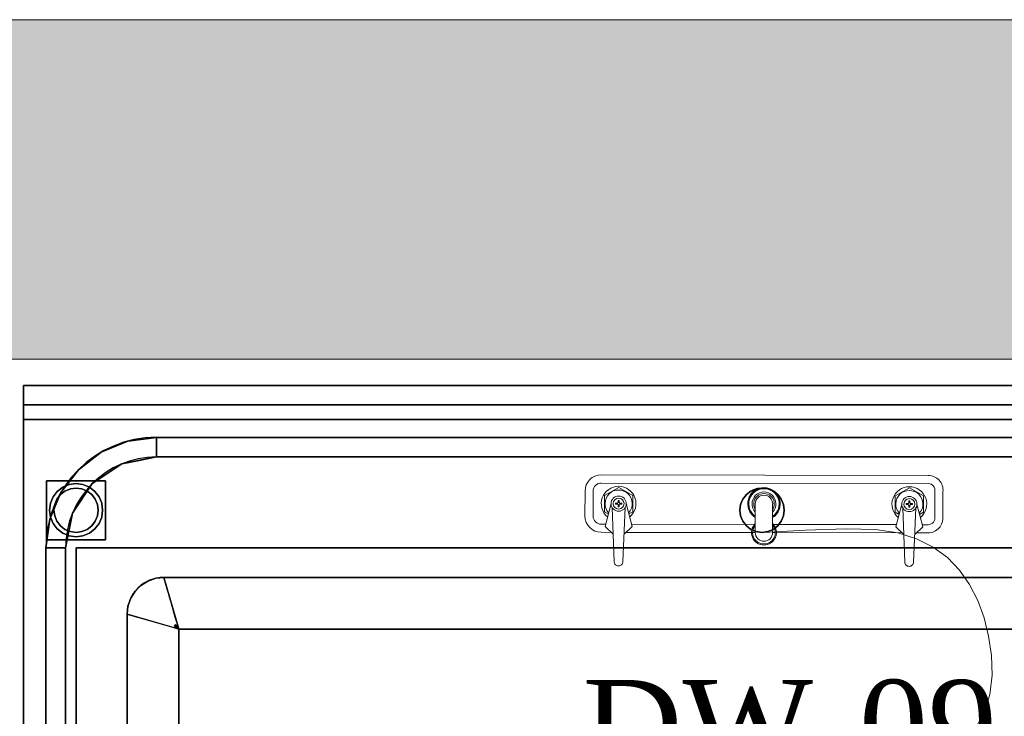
# Model space of a CAD drawing. Extents: x 3940905 to 4145695, y 925352 to 1109797.
# Tile 503 of 656: x 4006987 to 4007654, y 1101836 to 1102308. Entities that reach past the tile are written whole.
import ezdxf

# ---------------------------------------------------------------- set-up
doc = ezdxf.new("R2010")
doc.units = 0
doc.header["$LTSCALE"] = 750
doc.header["$MEASUREMENT"] = 0
for name, color, linetype, lineweight in [('CKD Equipments', 252, 'CONTINUOUS', 0), ('HATCH', 7, 'CONTINUOUS', 0), ('wall', 7, 'CONTINUOUS', 25)]:
    doc.layers.add(name, color=color, linetype=linetype, lineweight=lineweight)
doc.layers.add('PDF_A - TEXT', color=7, linetype='CONTINUOUS')
doc.styles.add('CKD_Dimension Text', font='BOOKOS.TTF')

msp = doc.modelspace()

# ---------------------------------------------------------------- hatches: boundary and pattern name
at = {"layer": 'HATCH'}
h = msp.add_hatch(color=8, dxfattribs=at)
h.dxf.hatch_style = 1
h.paths.add_polyline_path([(4016977.74, 1102308.44), (4004382.74, 1102308.44), (4004382.74, 1088263.44), (4004252.74, 1088263.44), (4004252.74, 1074300.44), (4004415.74, 1074300.44), (4004415.74, 1067776.41), (4004872.74, 1067776.41), (4004872.74, 1072350.44), (4004872.74, 1074463.44), (4004482.74, 1074463.44), (4004482.74, 1088033.46), (4004607.74, 1088033.43), (4004607.74, 1102078.44), (4016977.74, 1102078.44)])

# ---------------------------------------------------------------- linework, layer by layer
at = {"layer": 'CKD Equipments', "color": 4, "lineweight": -2, "ltscale": 0.2}
for p, q in [((4006989.62, 1102060.53), (4007989.62, 1102060.53)), ((4006989.62, 1101360.53), (4006989.62, 1102060.53)), ((4006989.62, 1102047.53), (4007989.62, 1102047.53)), ((4007079.62, 1102025.41), (4007899.62, 1102025.41)), ((4007899.62, 1102012.13), (4007079.62, 1102012.13)), ((4007004.74, 1101450.53), (4007004.74, 1101950.53)), ((4007018.02, 1101950.53), (4007018.02, 1101450.53)), ((4007084.62, 1101930.53), (4007894.62, 1101930.53)), ((4007059.62, 1101455.53), (4007059.62, 1101905.53)), ((4007884.62, 1101895.53), (4007094.62, 1101895.53)), ((4007094.62, 1101895.53), (4007094.62, 1101465.53))]:
    msp.add_line(p, q, dxfattribs=at)
at = {"layer": 'CKD Equipments', "color": 6, "lineweight": 0}
for p, q in [((4007602.26, 1101999.65), (4007380.81, 1101999.97)), ((4007369.77, 1101988.97), (4007369.75, 1101972.07)), ((4007375.28, 1101988.96), (4007375.26, 1101972.07)), ((4007602.25, 1101994.14), (4007380.8, 1101994.46)), ((4007383, 1101986.01), (4007392.55, 1101991.5)), ((4007392.55, 1101991.5), (4007402.08, 1101985.98)), ((4007589.4, 1101991.22), (4007579.85, 1101985.72)), ((4007598.93, 1101985.69), (4007589.4, 1101991.22)), ((4007606.63, 1101971.73), (4007606.65, 1101988.62)), ((4007612.14, 1101971.72), (4007612.16, 1101988.61)), ((4007382.98, 1101974.99), (4007383, 1101986.01)), ((4007392.16, 1101981.59), (4007392.17, 1101982.66)), ((4007392.17, 1101982.66), (4007392.9, 1101982.66)), ((4007392.9, 1101982.66), (4007392.9, 1101981.59)), ((4007402.08, 1101985.98), (4007402.06, 1101974.96)), ((4007490.96, 1101986.22), (4007490.96, 1101986.22)), ((4007579.85, 1101985.72), (4007579.83, 1101974.7)), ((4007589.75, 1101982.37), (4007589.01, 1101982.37)), ((4007589.01, 1101982.37), (4007589.01, 1101981.3)), ((4007589.75, 1101981.3), (4007589.75, 1101982.37)), ((4007598.91, 1101974.68), (4007598.93, 1101985.69)), ((4007387.39, 1101980.49), (4007383.33, 1101965.08)), ((4007388.12, 1101977.85), (4007389.53, 1101941.19)), ((4007390.36, 1101980.12), (4007390.36, 1101980.86)), ((4007390.36, 1101980.86), (4007391.43, 1101980.86)), ((4007391.43, 1101980.12), (4007390.36, 1101980.12)), ((4007392.16, 1101978.31), (4007392.16, 1101979.39)), ((4007392.89, 1101978.31), (4007392.16, 1101978.31)), ((4007392.89, 1101979.38), (4007392.89, 1101978.31)), ((4007393.63, 1101980.85), (4007394.7, 1101980.85)), ((4007394.7, 1101980.12), (4007393.63, 1101980.12)), ((4007394.7, 1101980.85), (4007394.7, 1101980.12)), ((4007396.93, 1101977.83), (4007395.41, 1101941.19)), ((4007397.67, 1101980.48), (4007401.69, 1101965.05)), ((4007485.08, 1101980.35), (4007485.05, 1101960.89)), ((4007496.8, 1101960.87), (4007496.83, 1101980.33)), ((4007584.24, 1101980.21), (4007580.17, 1101964.79)), ((4007584.97, 1101977.56), (4007586.38, 1101940.91)), ((4007588.28, 1101980.57), (4007587.21, 1101980.57)), ((4007587.21, 1101980.57), (4007587.21, 1101979.84)), ((4007587.21, 1101979.84), (4007588.28, 1101979.83)), ((4007589.01, 1101979.1), (4007589.01, 1101978.03)), ((4007589.01, 1101978.03), (4007589.74, 1101978.03)), ((4007589.74, 1101978.03), (4007589.74, 1101979.1)), ((4007591.55, 1101980.56), (4007590.48, 1101980.57)), ((4007590.48, 1101979.83), (4007591.55, 1101979.83)), ((4007591.55, 1101979.83), (4007591.55, 1101980.56)), ((4007593.78, 1101977.54), (4007592.26, 1101940.9)), ((4007594.52, 1101980.19), (4007598.54, 1101964.76)), ((4007385.55, 1101973.51), (4007382.98, 1101974.99)), ((4007402.06, 1101974.96), (4007399.49, 1101973.48)), ((4007579.83, 1101974.7), (4007582.4, 1101973.22)), ((4007596.34, 1101973.2), (4007598.91, 1101974.68)), ((4007380.76, 1101966.55), (4007383.71, 1101966.54)), ((4007383.33, 1101965.08), (4007388.81, 1101959.9)), ((4007401.69, 1101965.05), (4007396.19, 1101959.89)), ((4007401.31, 1101966.52), (4007485.06, 1101966.4)), ((4007496.81, 1101966.38), (4007580.56, 1101966.26)), ((4007580.17, 1101964.79), (4007585.66, 1101959.61)), ((4007598.54, 1101964.76), (4007593.04, 1101959.6)), ((4007598.16, 1101966.23), (4007602.21, 1101966.22)), ((4007380.75, 1101961.04), (4007387.61, 1101961.03)), ((4007397.39, 1101961.02), (4007485.05, 1101960.89)), ((4007496.8, 1101960.87), (4007584.46, 1101960.74)), ((4007594.24, 1101960.73), (4007602.2, 1101960.72)), ((4007490.92, 1101955), (4007490.92, 1101955)), ((4007392.47, 1101938.25), (4007392.47, 1101938.25)), ((4007589.32, 1101937.96), (4007589.32, 1101937.96))]:
    msp.add_line(p, q, dxfattribs=at)
at = {"layer": 'CKD Equipments', "color": 5, "lineweight": 0}
for p, q in [((4007518.9, 1101962.55), (4007490.93, 1101960.88)), ((4007546.71, 1101963.5), (4007518.9, 1101962.55)), ((4007566.54, 1101962.94), (4007546.71, 1101963.5)), ((4007581.53, 1101960.71), (4007566.54, 1101962.94)), ((4007594.32, 1101956.72), (4007581.53, 1101960.71)), ((4007605.51, 1101951.06), (4007594.32, 1101956.72)), ((4007615.16, 1101943.9), (4007605.51, 1101951.06)), ((4007623.36, 1101935.37), (4007615.16, 1101943.9)), ((4007630.17, 1101925.62), (4007623.36, 1101935.37)), ((4007635.68, 1101914.81), (4007630.17, 1101925.62)), ((4007639.96, 1101903.09), (4007635.68, 1101914.81)), ((4007643.09, 1101890.6), (4007639.96, 1101903.09)), ((4007645.04, 1101877.54), (4007643.09, 1101890.6)), ((4007645.49, 1101864.27), (4007645.04, 1101877.54)), ((4007644, 1101851.18), (4007645.49, 1101864.27)), ((4007640.13, 1101838.69), (4007644, 1101851.18)), ((4007633.46, 1101827.18), (4007640.13, 1101838.69))]:
    msp.add_line(p, q, dxfattribs=at)
at = {"layer": 'CKD Equipments', "color": 4, "lineweight": -2, "ltscale": 0.2}
for centre, radius, start, end in [((4007079.62, 1101950.53), 74.89, 90, 180), ((4007079.62, 1101950.53), 61.61, 90, 180), ((4007489.62, 1101976.03), 15, 0, 180), ((4007489.62, 1101976.03), 15, 180, 0), ((4007084.62, 1101905.53), 25, 90, 180)]:
    msp.add_arc(centre, radius, start, end, dxfattribs=at)
at = {"layer": 'CKD Equipments', "color": 6, "lineweight": 0, "extrusion": (0, 0, -1)}
for centre, major_axis, start_param, end_param in [((4007380.79, 1101988.95), (-7.79, 7.79), 5.499248, 7.070044), ((4007602.08, 1101989.52), (-7.16, 7.16), 0.803528, 2.446153), ((4007380.79, 1101988.95), (3.9, 3.9), 3.928452, 5.499248), ((4007392.53, 1101980.49), (8.31, 8.31), 3.050809, 7.947687), ((4007392.53, 1101980.49), (-6.51, 6.51), 4.755399, 9.38469), ((4007490.95, 1101980.34), (7.79, 7.79), 2.920192, 8.078305), ((4007490.95, 1101980.34), (7.53, 7.53), 2.942086, 8.056411), ((4007490.95, 1101980.34), (7.27, 7.27), 2.965901, 8.032595), ((4007490.95, 1101980.34), (5.71, 5.71), 3.171995, 7.826501), ((4007589.38, 1101980.2), (8.31, 8.31), 3.050809, 7.947687), ((4007589.38, 1101980.2), (-6.51, 6.51), 4.755399, 9.38469), ((4007602.07, 1101989.48), (3.3, 3.3), -0.7459, 0.970137), ((4007392.53, 1101980.49), (-3.64, 3.64), 5.499248, 11.782433), ((4007392.53, 1101980.49), (-2.6, 2.6), 5.499248, 11.782433), ((4007490.95, 1101980.34), (4.93, 4.93), 3.35883, 7.639666), ((4007490.95, 1101980.34), (-4.16, 4.16), 5.499248, 7.070044), ((4007490.95, 1101980.34), (-4.16, 4.16), 0.786859, 2.357655), ((4007589.38, 1101980.2), (-3.64, 3.64), 5.499248, 11.782433), ((4007589.38, 1101980.2), (-2.6, 2.6), 5.499248, 11.782433), ((4007391.43, 1101981.59), (-0.519, 0.519), 2.357655, 3.928452), ((4007391.43, 1101979.39), (0.519, 0.519), -0.783937, 0.786859), ((4007392.53, 1101980.49), (-0.519, 0.519), 5.499248, 11.782433), ((4007393.63, 1101979.38), (0.519, 0.519), 3.928452, 5.499248), ((4007393.63, 1101981.59), (0.519, 0.519), 2.357655, 3.928452), ((4007588.28, 1101981.3), (-0.519, 0.519), 2.357655, 3.928452), ((4007588.28, 1101979.1), (0.519, 0.519), -0.783937, 0.786859), ((4007589.38, 1101980.2), (-0.519, 0.519), 5.499248, 11.782433), ((4007590.48, 1101979.1), (0.519, 0.519), 3.928452, 5.499248), ((4007590.48, 1101981.3), (0.519, 0.519), 2.357655, 3.928452), ((4007380.76, 1101972.06), (-7.79, 7.79), 3.928452, 5.499248), ((4007380.76, 1101972.06), (-3.9, 3.9), 3.928452, 5.499248), ((4007602.05, 1101970.84), (-7.16, 7.16), 2.269158, 3.911783), ((4007602.04, 1101970.88), (3.3, 3.3), 0.603582, 2.319618), ((4007490.93, 1101960.88), (5.97, 5.97), -0.01461, 4.729921), ((4007490.93, 1101960.88), (-5.45, 5.45), 1.653108, 6.203796), ((4007490.93, 1101960.88), (4.16, 4.16), 2.357655, 3.928452), ((4007490.93, 1101960.88), (-4.16, 4.16), 2.357655, 3.928452), ((4007392.47, 1101941.19), (2.08, 2.08), 2.357655, 3.928452), ((4007392.47, 1101941.19), (-2.08, 2.08), 2.357655, 3.928452), ((4007589.32, 1101940.9), (2.08, 2.08), 2.357655, 3.928452), ((4007589.32, 1101940.9), (-2.08, 2.08), 2.357655, 3.928452)]:
    msp.add_ellipse(centre, major_axis=major_axis, ratio=1, start_param=start_param, end_param=end_param, dxfattribs=at)
at = {"layer": 'CKD Equipments', "color": 4, "lineweight": -2, "ltscale": 0.2}
for points, invisible_edges in [([(4006989.62, 1101360.53, 850), (4006989.62, 1101360.53, 900), (4006989.62, 1102037.53, 900), (4006989.62, 1102060.53, 850)], 4), ([(4006989.62, 1102060.53, 850), (4006989.62, 1102040.12, 900.34), (4006989.62, 1102042.53, 901.34)], 13), ([(4006989.62, 1102040.12, 900.34), (4006989.62, 1102060.53, 850), (4006989.62, 1102037.53, 900)], 3), ([(4006989.62, 1102060.53, 850), (4006989.62, 1102042.53, 901.34), (4006989.62, 1102044.6, 902.93)], 13), ([(4006989.62, 1102046.19, 905), (4006989.62, 1102047.19, 907.41), (4006989.62, 1102060.53, 850)], 14), ([(4006989.62, 1102044.6, 902.93), (4006989.62, 1102046.19, 905), (4006989.62, 1102060.53, 850)], 14), ([(4006989.62, 1102047.53, 910), (4006989.62, 1102047.53, 1000), (4006989.62, 1102060.53, 1000), (4006989.62, 1102060.53, 850)], 8), ([(4006989.62, 1102047.53, 910), (4006989.62, 1102060.53, 850), (4006989.62, 1102047.19, 907.41)], 3), ([(4007025.12, 1101950.53, 850), (4007025.12, 1101396.03, 850), (4006989.62, 1101360.53, 850), (4006989.62, 1102060.53, 850)], 10), ([(4007482.12, 1101989.02, 850), (4007479.02, 1101986.63, 850), (4006989.62, 1102060.53, 850)], 14), ([(4007489.62, 1101991.03, 850), (4007485.74, 1101990.52, 850), (4006989.62, 1102060.53, 850), (4007989.62, 1102060.53, 850)], 10), ([(4007482.12, 1101989.02, 850), (4006989.62, 1102060.53, 850), (4007485.74, 1101990.52, 850)], 3), ([(4006989.62, 1102060.53, 850), (4007479.02, 1101986.63, 850), (4007476.63, 1101983.53, 850), (4007025.12, 1101950.53, 850)], 13), ([(4007989.62, 1102060.53, 850), (4007493.51, 1101990.52, 850), (4007489.62, 1101991.03, 850)], 13), ([(4007497.12, 1101989.02, 850), (4007493.51, 1101990.52, 850), (4007989.62, 1102060.53, 850)], 14), ([(4007500.23, 1101986.63, 850), (4007497.12, 1101989.02, 850), (4007989.62, 1102060.53, 850)], 14), ([(4007502.61, 1101983.53, 850), (4007500.23, 1101986.63, 850), (4007989.62, 1102060.53, 850)], 14), ([(4007502.61, 1101983.53, 850), (4007989.62, 1102060.53, 850), (4007954.12, 1101950.53, 850), (4007504.11, 1101979.91, 850)], 7), ([(4007989.62, 1102047.19, 907.41), (4007989.62, 1102047.53, 910), (4006989.62, 1102047.53, 910), (4006989.62, 1102047.19, 907.41)], 8), ([(4006989.62, 1102046.19, 905), (4007989.62, 1102046.19, 905), (4007989.62, 1102047.19, 907.41), (4006989.62, 1102047.19, 907.41)], 5), ([(4007989.62, 1102046.19, 905), (4006989.62, 1102046.19, 905), (4006989.62, 1102044.6, 902.93), (4007989.62, 1102044.6, 902.93)], 5), ([(4007989.62, 1102044.6, 902.93), (4006989.62, 1102044.6, 902.93), (4006989.62, 1102042.53, 901.34), (4007989.62, 1102042.53, 901.34)], 5), ([(4006989.62, 1102040.12, 900.34), (4007989.62, 1102040.12, 900.34), (4007989.62, 1102042.53, 901.34), (4006989.62, 1102042.53, 901.34)], 5), ([(4006989.62, 1102037.53, 900), (4007989.62, 1102037.53, 900), (4007989.62, 1102040.12, 900.34), (4006989.62, 1102040.12, 900.34)], 4), ([(4007079.62, 1102025.41, 900), (4007899.62, 1102025.41, 900), (4007989.62, 1102037.53, 900), (4006989.62, 1102037.53, 900)], 10), ([(4007060.24, 1102022.86, 900), (4007079.62, 1102025.41, 900), (4006989.62, 1102037.53, 900)], 14), ([(4007026.67, 1102003.48, 900), (4007042.18, 1102015.38, 900), (4006989.62, 1102037.53, 900)], 14), ([(4007060.24, 1102022.86, 900), (4006989.62, 1102037.53, 900), (4007042.18, 1102015.38, 900)], 3), ([(4007014.77, 1101987.97, 900), (4006989.62, 1102037.53, 900), (4007007.29, 1101969.91, 900)], 3), ([(4006989.62, 1102037.53, 900), (4007014.77, 1101987.97, 900), (4007026.67, 1102003.48, 900)], 13), ([(4007004.74, 1101950.53, 900), (4007007.29, 1101969.91, 900), (4006989.62, 1102037.53, 900)], 14), ([(4007004.74, 1101450.53, 900), (4007004.74, 1101950.53, 900), (4006989.62, 1102037.53, 900), (4006989.62, 1101360.53, 900)], 10), ([(4007056.05, 1102007.44, 890), (4007060.24, 1102022.86, 900), (4007042.18, 1102015.38, 900)], 13), ([(4007060.24, 1102022.86, 900), (4007056.05, 1102007.44, 890), (4007067.84, 1102009.79, 890)], 13), ([(4007060.24, 1102022.86, 900), (4007067.84, 1102009.79, 890), (4007079.62, 1102025.41, 900)], 3), ([(4007079.62, 1102012.13, 890), (4007079.62, 1102025.41, 900), (4007067.84, 1102009.79, 890)], 2), ([(4007026.67, 1102003.48, 900), (4007046.05, 1102000.77, 890), (4007042.18, 1102015.38, 900)], 3), ([(4007046.05, 1102000.77, 890), (4007056.05, 1102007.44, 890), (4007042.18, 1102015.38, 900)], 14), ([(4007079.06, 1101929.9, 890), (4007084.62, 1101930.53, 890), (4007079.62, 1102012.13, 890), (4007056.05, 1102007.44, 890)], 10), ([(4007489.62, 1101991.03, 890), (4007493.51, 1101990.52, 890), (4007899.62, 1102012.13, 890), (4007079.62, 1102012.13, 890)], 10), ([(4007079.62, 1102012.13, 890), (4007485.74, 1101990.52, 890), (4007489.62, 1101991.03, 890)], 13), ([(4007079.62, 1102012.13, 890), (4007476.63, 1101983.53, 890), (4007479.02, 1101986.63, 890)], 13), ([(4007079.62, 1102012.13, 890), (4007479.02, 1101986.63, 890), (4007482.12, 1101989.02, 890)], 13), ([(4007079.62, 1102012.13, 890), (4007482.12, 1101989.02, 890), (4007485.74, 1101990.52, 890)], 13), ([(4007084.62, 1101930.53, 890), (4007475.13, 1101972.14, 890), (4007474.62, 1101976.03, 890), (4007079.62, 1102012.13, 890)], 13), ([(4007079.62, 1102012.13, 890), (4007474.62, 1101976.03, 890), (4007475.13, 1101979.91, 890)], 13), ([(4007476.63, 1101983.53, 890), (4007079.62, 1102012.13, 890), (4007475.13, 1101979.91, 890)], 3), ([(4007899.62, 1102012.13, 890), (4007493.51, 1101990.52, 890), (4007497.12, 1101989.02, 890)], 13), ([(4007899.62, 1102012.13, 890), (4007497.12, 1101989.02, 890), (4007500.23, 1101986.63, 890)], 13), ([(4007899.62, 1102012.13, 890), (4007500.23, 1101986.63, 890), (4007502.61, 1101983.53, 890)], 13), ([(4007502.61, 1101983.53, 890), (4007504.11, 1101979.91, 890), (4007899.62, 1102012.13, 890)], 14), ([(4007899.62, 1102012.13, 890), (4007504.11, 1101979.91, 890), (4007504.62, 1101976.03, 890), (4007894.62, 1101930.53, 890)], 13), ([(4007014.77, 1101987.97, 900), (4007029.38, 1101984.1, 890), (4007026.67, 1102003.48, 900)], 3), ([(4007046.05, 1102000.77, 890), (4007026.67, 1102003.48, 900), (4007036.06, 1101994.09, 890)], 3), ([(4007036.06, 1101994.09, 890), (4007026.67, 1102003.48, 900), (4007029.38, 1101984.1, 890)], 3), ([(4007036.06, 1101994.09, 890), (4007073.77, 1101928.05, 890), (4007079.06, 1101929.9, 890), (4007056.05, 1102007.44, 890)], 5), ([(4007042.51, 1101980.69, 5), (4007025.12, 1101994.03, 5), (4007020.47, 1101993.41, 5), (4007009.54, 1101985.03, 5)], 13), ([(4007037.85, 1101988.75, 0), (4007040.71, 1101985.03, 0), (4007009.54, 1101985.03, 0), (4007025.12, 1101994.03, 0)], 14), ([(4007009.54, 1101985.03, 0), (4007020.47, 1101993.41, 0), (4007025.12, 1101994.03, 0)], 13), ([(4007020.47, 1101993.41, 5), (4007016.12, 1101991.62, 5), (4007012.4, 1101988.75, 5), (4007009.54, 1101985.03, 5)], 8), ([(4007012.4, 1101988.75, 0), (4007016.12, 1101991.62, 0), (4007020.47, 1101993.41, 0), (4007009.54, 1101985.03, 0)], 4), ([(4007012.4, 1101988.75, 0), (4007009.54, 1101985.03, 0), (4007009.54, 1101985.03, 5), (4007012.4, 1101988.75, 5)], 10), ([(4007010.12, 1101976.03, 5), (4007010.63, 1101979.91, 5), (4007012.13, 1101983.53, 5), (4007025.12, 1101991.03, 5)], 12), ([(4007017.62, 1101989.02, 5), (4007021.24, 1101990.52, 5), (4007025.12, 1101991.03, 5), (4007012.13, 1101983.53, 5)], 12), ([(4007012.13, 1101983.53, 75), (4007017.62, 1101989.02, 75), (4007014.52, 1101986.63, 75)], 1), ([(4007017.62, 1101989.02, 5), (4007012.13, 1101983.53, 5), (4007014.52, 1101986.63, 5)], 1), ([(4007016.12, 1101991.62, 0), (4007012.4, 1101988.75, 0), (4007012.4, 1101988.75, 5), (4007016.12, 1101991.62, 5)], 10), ([(4007017.62, 1101989.02, 75), (4007017.62, 1101989.02, 5), (4007014.52, 1101986.63, 5), (4007014.52, 1101986.63, 75)], 5), ([(4007020.47, 1101993.41, 0), (4007016.12, 1101991.62, 0), (4007016.12, 1101991.62, 5), (4007020.47, 1101993.41, 5)], 10), ([(4007021.24, 1101990.52, 75), (4007017.62, 1101989.02, 75), (4007025.12, 1101991.03, 75)], 2), ([(4007021.24, 1101990.52, 75), (4007021.24, 1101990.52, 5), (4007017.62, 1101989.02, 5), (4007017.62, 1101989.02, 75)], 5), ([(4007025.12, 1101994.03, 0), (4007020.47, 1101993.41, 0), (4007020.47, 1101993.41, 5), (4007025.12, 1101994.03, 5)], 10), ([(4007021.24, 1101990.52, 5), (4007021.24, 1101990.52, 75), (4007025.12, 1101991.03, 75), (4007025.12, 1101991.03, 5)], 5), ([(4007022.71, 1101974.1, 890), (4007069.03, 1101925.07, 890), (4007073.77, 1101928.05, 890), (4007036.06, 1101994.09, 890)], 5), ([(4007042.51, 1101980.69, 5), (4007040.71, 1101985.03, 5), (4007037.85, 1101988.75, 5), (4007025.12, 1101994.03, 5)], 12), ([(4007034.12, 1101991.62, 5), (4007029.78, 1101993.41, 5), (4007025.12, 1101994.03, 5), (4007037.85, 1101988.75, 5)], 4), ([(4007025.12, 1101994.03, 0), (4007029.78, 1101993.41, 0), (4007034.12, 1101991.62, 0), (4007037.85, 1101988.75, 0)], 8), ([(4007025.12, 1101994.03, 5), (4007029.78, 1101993.41, 5), (4007029.78, 1101993.41, 0), (4007025.12, 1101994.03, 0)], 10), ([(4007029.01, 1101990.52, 75), (4007025.12, 1101991.03, 75), (4007035.73, 1101986.63, 75), (4007032.62, 1101989.02, 75)], 2), ([(4007035.73, 1101986.63, 5), (4007025.12, 1101991.03, 5), (4007029.01, 1101990.52, 5), (4007032.62, 1101989.02, 5)], 1), ([(4007029.01, 1101990.52, 75), (4007029.01, 1101990.52, 5), (4007025.12, 1101991.03, 5), (4007025.12, 1101991.03, 75)], 5), ([(4007032.62, 1101989.02, 75), (4007032.62, 1101989.02, 5), (4007029.01, 1101990.52, 5), (4007029.01, 1101990.52, 75)], 5), ([(4007034.12, 1101991.62, 0), (4007029.78, 1101993.41, 0), (4007029.78, 1101993.41, 5), (4007034.12, 1101991.62, 5)], 10), ([(4007035.73, 1101986.63, 75), (4007035.73, 1101986.63, 5), (4007032.62, 1101989.02, 5), (4007032.62, 1101989.02, 75)], 5), ([(4007037.85, 1101988.75, 0), (4007034.12, 1101991.62, 0), (4007034.12, 1101991.62, 5), (4007037.85, 1101988.75, 5)], 10), ([(4007040.71, 1101985.03, 0), (4007037.85, 1101988.75, 0), (4007037.85, 1101988.75, 5), (4007040.71, 1101985.03, 5)], 10), ([(4007479.02, 1101986.63, 850), (4007482.12, 1101989.02, 850), (4007482.12, 1101989.02, 890), (4007479.02, 1101986.63, 890)], 10), ([(4007482.12, 1101989.02, 850), (4007485.74, 1101990.52, 850), (4007485.74, 1101990.52, 890), (4007482.12, 1101989.02, 890)], 10), ([(4007489.62, 1101991.03, 890), (4007485.74, 1101990.52, 890), (4007485.74, 1101990.52, 850), (4007489.62, 1101991.03, 850)], 10), ([(4007489.62, 1101991.03, 850), (4007493.51, 1101990.52, 850), (4007493.51, 1101990.52, 890), (4007489.62, 1101991.03, 890)], 10), ([(4007493.51, 1101990.52, 850), (4007497.12, 1101989.02, 850), (4007497.12, 1101989.02, 890), (4007493.51, 1101990.52, 890)], 10), ([(4007497.12, 1101989.02, 850), (4007500.23, 1101986.63, 850), (4007500.23, 1101986.63, 890), (4007497.12, 1101989.02, 890)], 10), ([(4007009.54, 1101985.03, 5), (4007007.74, 1101980.69, 5), (4007007.12, 1101976.03, 5), (4007042.51, 1101980.69, 5)], 12), ([(4007009.54, 1101985.03, 0), (4007040.71, 1101985.03, 0), (4007007.74, 1101971.37, 0), (4007007.12, 1101976.03, 0)], 11), ([(4007009.54, 1101985.03, 0), (4007007.12, 1101976.03, 0), (4007007.74, 1101980.69, 0)], 1), ([(4007014.77, 1101987.97, 900), (4007007.29, 1101969.91, 900), (4007022.71, 1101974.1, 890)], 14), ([(4007007.74, 1101971.37, 0), (4007040.71, 1101985.03, 0), (4007042.51, 1101980.69, 0), (4007042.51, 1101971.37, 0)], 13), ([(4007009.54, 1101985.03, 0), (4007007.74, 1101980.69, 0), (4007007.74, 1101980.69, 5), (4007009.54, 1101985.03, 5)], 10), ([(4007039.61, 1101979.91, 75), (4007038.11, 1101983.53, 75), (4007035.73, 1101986.63, 75), (4007010.12, 1101976.03, 75)], 12), ([(4007012.13, 1101983.53, 75), (4007010.63, 1101979.91, 75), (4007010.12, 1101976.03, 75), (4007035.73, 1101986.63, 75)], 12), ([(4007012.13, 1101983.53, 75), (4007012.13, 1101983.53, 5), (4007010.63, 1101979.91, 5), (4007010.63, 1101979.91, 75)], 5), ([(4007014.52, 1101986.63, 75), (4007014.52, 1101986.63, 5), (4007012.13, 1101983.53, 5), (4007012.13, 1101983.53, 75)], 5), ([(4007014.77, 1101987.97, 900), (4007022.71, 1101974.1, 890), (4007029.38, 1101984.1, 890)], 13), ([(4007476.63, 1101983.53, 850), (4007475.13, 1101979.91, 850), (4007025.12, 1101950.53, 850)], 14), ([(4007035.73, 1101986.63, 5), (4007038.11, 1101983.53, 5), (4007039.61, 1101979.91, 5)], 12), ([(4007035.73, 1101986.63, 75), (4007038.11, 1101983.53, 75), (4007038.11, 1101983.53, 5), (4007035.73, 1101986.63, 5)], 10), ([(4007038.11, 1101983.53, 5), (4007038.11, 1101983.53, 75), (4007039.61, 1101979.91, 75), (4007039.61, 1101979.91, 5)], 5), ([(4007042.51, 1101980.69, 0), (4007040.71, 1101985.03, 0), (4007040.71, 1101985.03, 5), (4007042.51, 1101980.69, 5)], 10), ([(4007475.13, 1101979.91, 850), (4007476.63, 1101983.53, 850), (4007476.63, 1101983.53, 890), (4007475.13, 1101979.91, 890)], 10), ([(4007476.63, 1101983.53, 850), (4007479.02, 1101986.63, 850), (4007479.02, 1101986.63, 890), (4007476.63, 1101983.53, 890)], 10), ([(4007500.23, 1101986.63, 850), (4007502.61, 1101983.53, 850), (4007502.61, 1101983.53, 890), (4007500.23, 1101986.63, 890)], 10), ([(4007502.61, 1101983.53, 850), (4007504.11, 1101979.91, 850), (4007504.11, 1101979.91, 890), (4007502.61, 1101983.53, 890)], 10), ([(4007007.12, 1101976.03, 5), (4007042.51, 1101971.37, 5), (4007043.12, 1101976.03, 5), (4007042.51, 1101980.69, 5)], 9), ([(4007007.12, 1101976.03, 5), (4007007.74, 1101980.69, 5), (4007007.74, 1101980.69, 0), (4007007.12, 1101976.03, 0)], 2), ([(4007042.51, 1101971.37, 5), (4007007.12, 1101976.03, 5), (4007007.74, 1101971.37, 5), (4007016.12, 1101960.44, 5)], 13), ([(4007007.12, 1101976.03, 0), (4007007.74, 1101971.37, 0), (4007007.74, 1101971.37, 5), (4007007.12, 1101976.03, 5)], 2), ([(4007010.12, 1101976.03, 75), (4007010.63, 1101972.14, 75), (4007012.13, 1101968.53, 75), (4007039.61, 1101979.91, 75)], 12), ([(4007012.13, 1101968.53, 5), (4007010.12, 1101976.03, 5), (4007039.61, 1101979.91, 5), (4007014.52, 1101965.42, 5)], 7), ([(4007010.63, 1101979.91, 75), (4007010.63, 1101979.91, 5), (4007010.12, 1101976.03, 5), (4007010.12, 1101976.03, 75)], 1), ([(4007010.63, 1101972.14, 5), (4007010.12, 1101976.03, 5), (4007012.13, 1101968.53, 5)], 2), ([(4007010.12, 1101976.03, 75), (4007010.12, 1101976.03, 5), (4007010.63, 1101972.14, 5), (4007010.63, 1101972.14, 75)], 4), ([(4007039.61, 1101979.91, 75), (4007012.13, 1101968.53, 75), (4007014.52, 1101965.42, 75), (4007040.12, 1101976.03, 75)], 5), ([(4007014.52, 1101965.42, 75), (4007029.01, 1101961.54, 75), (4007032.62, 1101963.04, 75), (4007040.12, 1101976.03, 75)], 13), ([(4007474.62, 1101976.03, 850), (4007025.12, 1101950.53, 850), (4007475.13, 1101979.91, 850)], 3), ([(4007475.13, 1101972.14, 850), (4007025.12, 1101950.53, 850), (4007474.62, 1101976.03, 850)], 3), ([(4007039.61, 1101972.14, 75), (4007040.12, 1101976.03, 75), (4007032.62, 1101963.04, 75), (4007038.11, 1101968.53, 75)], 6), ([(4007040.12, 1101976.03, 5), (4007039.61, 1101972.14, 5), (4007039.61, 1101979.91, 5)], 2), ([(4007040.12, 1101976.03, 5), (4007039.61, 1101979.91, 5), (4007039.61, 1101979.91, 75), (4007040.12, 1101976.03, 75)], 2), ([(4007039.61, 1101972.14, 75), (4007039.61, 1101972.14, 5), (4007040.12, 1101976.03, 5), (4007040.12, 1101976.03, 75)], 1), ([(4007042.51, 1101971.37, 0), (4007042.51, 1101980.69, 0), (4007043.12, 1101976.03, 0)], 1), ([(4007043.12, 1101976.03, 0), (4007042.51, 1101980.69, 0), (4007042.51, 1101980.69, 5), (4007043.12, 1101976.03, 5)], 2), ([(4007043.12, 1101976.03, 5), (4007042.51, 1101971.37, 5), (4007042.51, 1101971.37, 0), (4007043.12, 1101976.03, 0)], 2), ([(4007474.62, 1101976.03, 850), (4007475.13, 1101979.91, 850), (4007475.13, 1101979.91, 890), (4007474.62, 1101976.03, 890)], 2), ([(4007475.13, 1101972.14, 890), (4007475.13, 1101972.14, 850), (4007474.62, 1101976.03, 850), (4007474.62, 1101976.03, 890)], 1), ([(4007504.11, 1101979.91, 850), (4007954.12, 1101950.53, 850), (4007504.62, 1101976.03, 850)], 3), ([(4007504.11, 1101979.91, 850), (4007504.62, 1101976.03, 850), (4007504.62, 1101976.03, 890), (4007504.11, 1101979.91, 890)], 8), ([(4007504.62, 1101976.03, 850), (4007954.12, 1101950.53, 850), (4007504.11, 1101972.14, 850)], 3), ([(4007504.62, 1101976.03, 890), (4007504.11, 1101972.14, 890), (4007894.62, 1101930.53, 890)], 14), ([(4007504.62, 1101976.03, 850), (4007504.11, 1101972.14, 850), (4007504.11, 1101972.14, 890), (4007504.62, 1101976.03, 890)], 2), ([(4007020.36, 1101962.31, 890), (4007007.29, 1101969.91, 900), (4007004.74, 1101950.53, 900)], 13), ([(4007020.36, 1101962.31, 890), (4007022.71, 1101974.1, 890), (4007007.29, 1101969.91, 900)], 14), ([(4007009.54, 1101967.03, 5), (4007012.4, 1101963.3, 5), (4007016.12, 1101960.44, 5), (4007007.74, 1101971.37, 5)], 4), ([(4007034.12, 1101960.44, 0), (4007007.74, 1101971.37, 0), (4007042.51, 1101971.37, 0), (4007037.85, 1101963.3, 0)], 7), ([(4007007.74, 1101971.37, 0), (4007034.12, 1101960.44, 0), (4007029.78, 1101958.64, 0), (4007016.12, 1101960.44, 0)], 13), ([(4007016.12, 1101960.44, 0), (4007012.4, 1101963.3, 0), (4007009.54, 1101967.03, 0), (4007007.74, 1101971.37, 0)], 8), ([(4007007.74, 1101971.37, 0), (4007009.54, 1101967.03, 0), (4007009.54, 1101967.03, 5), (4007007.74, 1101971.37, 5)], 10), ([(4007010.63, 1101972.14, 75), (4007010.63, 1101972.14, 5), (4007012.13, 1101968.53, 5), (4007012.13, 1101968.53, 75)], 5), ([(4007012.13, 1101968.53, 75), (4007012.13, 1101968.53, 5), (4007014.52, 1101965.42, 5), (4007014.52, 1101965.42, 75)], 5), ([(4007016.12, 1101960.44, 5), (4007029.78, 1101958.64, 5), (4007034.12, 1101960.44, 5), (4007042.51, 1101971.37, 5)], 13), ([(4007018.02, 1101950.53, 890), (4007065.08, 1101921.11, 890), (4007069.03, 1101925.07, 890), (4007022.71, 1101974.1, 890)], 5), ([(4007475.13, 1101972.14, 850), (4007476.63, 1101968.53, 850), (4007025.12, 1101950.53, 850)], 14), ([(4007476.63, 1101968.53, 850), (4007479.02, 1101965.42, 850), (4007025.12, 1101950.53, 850)], 14), ([(4007032.62, 1101963.04, 5), (4007029.01, 1101961.54, 5), (4007039.61, 1101972.14, 5), (4007035.73, 1101965.42, 5)], 6), ([(4007038.11, 1101968.53, 75), (4007032.62, 1101963.04, 75), (4007035.73, 1101965.42, 75)], 1), ([(4007042.51, 1101971.37, 5), (4007034.12, 1101960.44, 5), (4007037.85, 1101963.3, 5), (4007040.71, 1101967.03, 5)], 1), ([(4007035.73, 1101965.42, 5), (4007039.61, 1101972.14, 5), (4007038.11, 1101968.53, 5)], 1), ([(4007035.73, 1101965.42, 75), (4007035.73, 1101965.42, 5), (4007038.11, 1101968.53, 5), (4007038.11, 1101968.53, 75)], 5), ([(4007037.85, 1101963.3, 0), (4007042.51, 1101971.37, 0), (4007040.71, 1101967.03, 0)], 1), ([(4007038.11, 1101968.53, 75), (4007038.11, 1101968.53, 5), (4007039.61, 1101972.14, 5), (4007039.61, 1101972.14, 75)], 5), ([(4007040.71, 1101967.03, 0), (4007042.51, 1101971.37, 0), (4007042.51, 1101971.37, 5), (4007040.71, 1101967.03, 5)], 10), ([(4007084.62, 1101930.53, 890), (4007476.63, 1101968.53, 890), (4007475.13, 1101972.14, 890)], 13), ([(4007084.62, 1101930.53, 890), (4007479.02, 1101965.42, 890), (4007476.63, 1101968.53, 890)], 13), ([(4007476.63, 1101968.53, 890), (4007476.63, 1101968.53, 850), (4007475.13, 1101972.14, 850), (4007475.13, 1101972.14, 890)], 5), ([(4007479.02, 1101965.42, 890), (4007479.02, 1101965.42, 850), (4007476.63, 1101968.53, 850), (4007476.63, 1101968.53, 890)], 5), ([(4007500.23, 1101965.42, 850), (4007502.61, 1101968.53, 850), (4007954.12, 1101950.53, 850)], 14), ([(4007894.62, 1101930.53, 890), (4007502.61, 1101968.53, 890), (4007500.23, 1101965.42, 890)], 13), ([(4007502.61, 1101968.53, 850), (4007500.23, 1101965.42, 850), (4007500.23, 1101965.42, 890), (4007502.61, 1101968.53, 890)], 10), ([(4007954.12, 1101950.53, 850), (4007502.61, 1101968.53, 850), (4007504.11, 1101972.14, 850)], 13), ([(4007894.62, 1101930.53, 890), (4007504.11, 1101972.14, 890), (4007502.61, 1101968.53, 890)], 13), ([(4007504.11, 1101972.14, 850), (4007502.61, 1101968.53, 850), (4007502.61, 1101968.53, 890), (4007504.11, 1101972.14, 890)], 10), ([(4007020.36, 1101962.31, 890), (4007004.74, 1101950.53, 900), (4007018.02, 1101950.53, 890)], 1), ([(4007009.54, 1101967.03, 0), (4007012.4, 1101963.3, 0), (4007012.4, 1101963.3, 5), (4007009.54, 1101967.03, 5)], 10), ([(4007012.4, 1101963.3, 0), (4007016.12, 1101960.44, 0), (4007016.12, 1101960.44, 5), (4007012.4, 1101963.3, 5)], 10), ([(4007017.62, 1101963.04, 75), (4007021.24, 1101961.54, 75), (4007025.12, 1101961.03, 75), (4007014.52, 1101965.42, 75)], 4), ([(4007029.01, 1101961.54, 75), (4007014.52, 1101965.42, 75), (4007025.12, 1101961.03, 75)], 3), ([(4007025.12, 1101961.03, 5), (4007021.24, 1101961.54, 5), (4007017.62, 1101963.04, 5), (4007014.52, 1101965.42, 5)], 8), ([(4007025.12, 1101961.03, 5), (4007014.52, 1101965.42, 5), (4007029.01, 1101961.54, 5)], 3), ([(4007014.52, 1101965.42, 75), (4007014.52, 1101965.42, 5), (4007017.62, 1101963.04, 5), (4007017.62, 1101963.04, 75)], 5), ([(4007017.62, 1101963.04, 75), (4007017.62, 1101963.04, 5), (4007021.24, 1101961.54, 5), (4007021.24, 1101961.54, 75)], 5), ([(4007482.12, 1101963.04, 850), (4007025.12, 1101950.53, 850), (4007479.02, 1101965.42, 850)], 3), ([(4007485.74, 1101961.54, 850), (4007025.12, 1101950.53, 850), (4007482.12, 1101963.04, 850)], 3), ([(4007029.01, 1101961.54, 75), (4007029.01, 1101961.54, 5), (4007032.62, 1101963.04, 5), (4007032.62, 1101963.04, 75)], 5), ([(4007032.62, 1101963.04, 75), (4007032.62, 1101963.04, 5), (4007035.73, 1101965.42, 5), (4007035.73, 1101965.42, 75)], 5), ([(4007034.12, 1101960.44, 0), (4007037.85, 1101963.3, 0), (4007037.85, 1101963.3, 5), (4007034.12, 1101960.44, 5)], 10), ([(4007037.85, 1101963.3, 0), (4007040.71, 1101967.03, 0), (4007040.71, 1101967.03, 5), (4007037.85, 1101963.3, 5)], 10), ([(4007479.02, 1101965.42, 890), (4007084.62, 1101930.53, 890), (4007482.12, 1101963.04, 890)], 3), ([(4007485.74, 1101961.54, 890), (4007482.12, 1101963.04, 890), (4007084.62, 1101930.53, 890)], 14), ([(4007479.02, 1101965.42, 890), (4007482.12, 1101963.04, 890), (4007482.12, 1101963.04, 850), (4007479.02, 1101965.42, 850)], 10), ([(4007485.74, 1101961.54, 850), (4007482.12, 1101963.04, 850), (4007482.12, 1101963.04, 890), (4007485.74, 1101961.54, 890)], 10), ([(4007497.12, 1101963.04, 850), (4007954.12, 1101950.53, 850), (4007493.51, 1101961.54, 850)], 3), ([(4007497.12, 1101963.04, 890), (4007493.51, 1101961.54, 890), (4007894.62, 1101930.53, 890)], 14), ([(4007497.12, 1101963.04, 850), (4007493.51, 1101961.54, 850), (4007493.51, 1101961.54, 890), (4007497.12, 1101963.04, 890)], 10), ([(4007497.12, 1101963.04, 850), (4007500.23, 1101965.42, 850), (4007954.12, 1101950.53, 850)], 14), ([(4007497.12, 1101963.04, 890), (4007894.62, 1101930.53, 890), (4007500.23, 1101965.42, 890)], 3), ([(4007500.23, 1101965.42, 850), (4007497.12, 1101963.04, 850), (4007497.12, 1101963.04, 890), (4007500.23, 1101965.42, 890)], 10), ([(4007016.12, 1101960.44, 5), (4007020.47, 1101958.64, 5), (4007025.12, 1101958.03, 5), (4007029.78, 1101958.64, 5)], 8), ([(4007025.12, 1101958.03, 0), (4007020.47, 1101958.64, 0), (4007016.12, 1101960.44, 0), (4007029.78, 1101958.64, 0)], 4), ([(4007016.12, 1101960.44, 0), (4007020.47, 1101958.64, 0), (4007020.47, 1101958.64, 5), (4007016.12, 1101960.44, 5)], 10), ([(4007025.12, 1101958.03, 5), (4007020.47, 1101958.64, 5), (4007020.47, 1101958.64, 0), (4007025.12, 1101958.03, 0)], 10), ([(4007021.24, 1101961.54, 75), (4007021.24, 1101961.54, 5), (4007025.12, 1101961.03, 5), (4007025.12, 1101961.03, 75)], 5), ([(4007029.01, 1101961.54, 5), (4007029.01, 1101961.54, 75), (4007025.12, 1101961.03, 75), (4007025.12, 1101961.03, 5)], 5), ([(4007489.62, 1101961.03, 850), (4007493.51, 1101961.54, 850), (4007954.12, 1101950.53, 850), (4007025.12, 1101950.53, 850)], 10), ([(4007025.12, 1101950.53, 850), (4007485.74, 1101961.54, 850), (4007489.62, 1101961.03, 850)], 13), ([(4007025.12, 1101958.03, 0), (4007029.78, 1101958.64, 0), (4007029.78, 1101958.64, 5), (4007025.12, 1101958.03, 5)], 10), ([(4007029.78, 1101958.64, 0), (4007034.12, 1101960.44, 0), (4007034.12, 1101960.44, 5), (4007029.78, 1101958.64, 5)], 10), ([(4007489.62, 1101961.03, 890), (4007485.74, 1101961.54, 890), (4007084.62, 1101930.53, 890)], 14), ([(4007084.62, 1101930.53, 890), (4007894.62, 1101930.53, 890), (4007489.62, 1101961.03, 890)], 14), ([(4007489.62, 1101961.03, 850), (4007485.74, 1101961.54, 850), (4007485.74, 1101961.54, 890), (4007489.62, 1101961.03, 890)], 10), ([(4007493.51, 1101961.54, 890), (4007489.62, 1101961.03, 890), (4007894.62, 1101930.53, 890)], 14), ([(4007489.62, 1101961.03, 890), (4007493.51, 1101961.54, 890), (4007493.51, 1101961.54, 850), (4007489.62, 1101961.03, 850)], 10), ([(4007018.02, 1101950.53, 890), (4007060.25, 1101911.09, 890), (4007062.1, 1101916.37, 890)], 13), ([(4007018.02, 1101450.53, 890), (4007059.62, 1101455.53, 890), (4007059.62, 1101905.53, 890), (4007018.02, 1101950.53, 890)], 5), ([(4007018.02, 1101950.53, 890), (4007059.62, 1101905.53, 890), (4007060.25, 1101911.09, 890)], 13), ([(4007018.02, 1101950.53, 890), (4007062.1, 1101916.37, 890), (4007065.08, 1101921.11, 890)], 13), ([(4007025.12, 1101950.53, 480), (4007825.13, 1101855.41, 480), (4007824.62, 1101851.53, 480)], 13), ([(4007825.13, 1101855.41, 480), (4007025.12, 1101950.53, 480), (4007826.63, 1101859.03, 480)], 3), ([(4007025.12, 1101950.53, 480), (4007824.62, 1101851.53, 480), (4007825.13, 1101847.64, 480)], 13), ([(4007829.02, 1101862.13, 480), (4007826.63, 1101859.03, 480), (4007025.12, 1101950.53, 480)], 14), ([(4007832.12, 1101864.52, 480), (4007829.02, 1101862.13, 480), (4007025.12, 1101950.53, 480), (4007954.12, 1101950.53, 480)], 10), ([(4007825.13, 1101847.64, 480), (4007826.63, 1101844.03, 480), (4007025.12, 1101396.03, 480), (4007025.12, 1101950.53, 480)], 10), ([(4007079.06, 1101929.9, 890), (4007073.77, 1101928.05, 890), (4007079.29, 1101927.1, 862.4)], 14), ([(4007084.62, 1101930.53, 890), (4007079.06, 1101929.9, 890), (4007079.29, 1101927.1, 862.4)], 14), ([(4007079.29, 1101927.1, 862.4), (4007085.77, 1101926.51, 847.5), (4007084.62, 1101930.53, 890)], 13), ([(4007069.03, 1101925.07, 890), (4007065.08, 1101921.11, 890), (4007066.59, 1101916.48, 852.75)], 14), ([(4007073.77, 1101928.05, 890), (4007069.03, 1101925.07, 890), (4007073.67, 1101923.56, 852.75)], 14), ([(4007086.92, 1101922.49, 805), (4007085.77, 1101926.51, 847.5), (4007079.1, 1101922.53, 820.31)], 14), ([(4007087.7, 1101919.77, 776.25), (4007086.92, 1101922.49, 805), (4007081.32, 1101918.55, 776.25)], 14), ([(4007060.25, 1101911.09, 890), (4007063.05, 1101910.86, 862.41), (4007062.1, 1101916.37, 890)], 3), ([(4007065.08, 1101921.11, 890), (4007062.1, 1101916.37, 890), (4007066.59, 1101916.48, 852.75)], 14), ([(4007081.32, 1101918.55, 776.25), (4007088.48, 1101917.05, 747.5), (4007087.7, 1101919.77, 776.25)], 13), ([(4007089.25, 1101914.33, 718.75), (4007088.48, 1101917.05, 747.5), (4007083.01, 1101915.4, 741.73)], 14), ([(4007059.62, 1101905.53, 890), (4007063.05, 1101910.86, 862.41), (4007060.25, 1101911.09, 890)], 3), ([(4007059.62, 1101905.53, 890), (4007063.64, 1101904.38, 847.5), (4007063.05, 1101910.86, 862.41)], 14), ([(4007067.66, 1101903.23, 805), (4007067.61, 1101911.05, 820.32), (4007063.64, 1101904.38, 847.5)], 3), ([(4007085.22, 1101912.16, 704.37), (4007090.03, 1101911.61, 690), (4007089.25, 1101914.33, 718.75)], 13), ([(4007090.6, 1101909.6, 668.75), (4007090.03, 1101911.61, 690), (4007087.56, 1101910.24, 679.37)], 14), ([(4007091.18, 1101907.59, 647.5), (4007090.6, 1101909.6, 668.75), (4007088.71, 1101906.88, 644.25)], 14), ([(4007069.9, 1101908.3, 790.25), (4007067.66, 1101903.23, 805), (4007070.03, 1101902.55, 780)], 13), ([(4007072.39, 1101901.88, 755), (4007073.88, 1101906.77, 748.39), (4007070.03, 1101902.55, 780)], 3), ([(4007073.88, 1101906.77, 748.39), (4007072.39, 1101901.88, 755), (4007074.76, 1101901.2, 730)], 13), ([(4007077.12, 1101900.53, 705), (4007077.04, 1101905.96, 716.71), (4007074.76, 1101901.2, 730)], 3), ([(4007079.49, 1101899.85, 680), (4007080.68, 1101904.79, 680), (4007077.12, 1101900.53, 705)], 3), ([(4007081.85, 1101899.18, 655), (4007082.75, 1101903.25, 655.55), (4007079.49, 1101899.85, 680)], 3), ([(4007084.22, 1101898.5, 630), (4007082.75, 1101903.25, 655.55), (4007081.85, 1101899.18, 655)], 3), ([(4007084.22, 1101898.5, 630), (4007086.58, 1101897.82, 605), (4007084.97, 1101902.01, 631.14)], 14), ([(4007092.33, 1101903.57, 605), (4007091.18, 1101907.59, 647.5), (4007090.15, 1101904.41, 616.74)], 14), ([(4007092.33, 1101903.57, 605), (4007091.02, 1101901.79, 589.69), (4007093.48, 1101899.55, 562.5)], 3), ([(4007086.58, 1101897.82, 605), (4007090.6, 1101896.68, 562.5), (4007088.36, 1101899.13, 589.69)], 14), ([(4007092.08, 1101896.76, 547.6), (4007090.6, 1101896.68, 562.5), (4007094.62, 1101895.53, 520)], 1), ([(4007092.28, 1101898.67, 557.25), (4007091.49, 1101897.87, 557.25), (4007094.62, 1101895.53, 520)], 1), ([(4007091.49, 1101897.87, 557.25), (4007092.08, 1101896.76, 547.6), (4007094.62, 1101895.53, 520)], 1), ([(4007093.39, 1101898.07, 547.6), (4007092.28, 1101898.67, 557.25), (4007094.62, 1101895.53, 520)], 1), ([(4007094.62, 1101895.53, 520), (4007093.48, 1101899.55, 562.5), (4007093.39, 1101898.07, 547.6)], 2), ([(4007804.62, 1101851.53, 520), (4007805.82, 1101860.59, 520), (4007094.62, 1101895.53, 520)], 14), ([(4007809.31, 1101869.03, 520), (4007094.62, 1101895.53, 520), (4007805.82, 1101860.59, 520)], 3), ([(4007805.82, 1101842.47, 520), (4007804.62, 1101851.53, 520), (4007094.62, 1101895.53, 520)], 14), ([(4007094.62, 1101895.53, 520), (4007822.12, 1101881.84, 520), (4007830.57, 1101885.33, 520)], 13), ([(4007094.62, 1101895.53, 520), (4007809.31, 1101869.03, 520), (4007814.88, 1101876.28, 520)], 13), ([(4007094.62, 1101895.53, 520), (4007814.88, 1101876.28, 520), (4007822.12, 1101881.84, 520)], 13), ([(4007884.62, 1101895.53, 520), (4007094.62, 1101895.53, 520), (4007830.57, 1101885.33, 520), (4007839.62, 1101886.53, 520)], 10), ([(4007094.62, 1101895.53, 520), (4007094.62, 1101465.53, 520), (4007809.31, 1101834.03, 520), (4007805.82, 1101842.47, 520)], 10), ([(4007025.12, 1101396.03, 480), (4007826.63, 1101844.03, 480), (4007829.02, 1101840.92, 480), (4007954.12, 1101396.03, 480)], 5)]:
    msp.add_3dface(points, dxfattribs=dict(at, invisible_edges=invisible_edges))
for points in [[(4007989.62, 1102060.53, 850), (4006989.62, 1102060.53, 850), (4006989.62, 1102060.53, 1000), (4007989.62, 1102060.53, 1000)], [(4007989.62, 1102060.53, 1000), (4006989.62, 1102060.53, 1000), (4006989.62, 1102047.53, 1000), (4007989.62, 1102047.53, 1000)], [(4007989.62, 1102047.53, 1000), (4006989.62, 1102047.53, 1000), (4006989.62, 1102047.53, 910), (4007989.62, 1102047.53, 910)], [(4007899.62, 1102012.13, 890), (4007899.62, 1102025.41, 900), (4007079.62, 1102025.41, 900), (4007079.62, 1102012.13, 890)], [(4007005.12, 1101996.03, 850), (4007005.12, 1101956.03, 850), (4007045.12, 1101956.03, 850), (4007045.12, 1101996.03, 850)], [(4007045.12, 1101956.03, 75), (4007005.12, 1101956.03, 75), (4007005.12, 1101996.03, 75), (4007045.12, 1101996.03, 75)], [(4007045.12, 1101996.03, 850), (4007045.12, 1101996.03, 75), (4007005.12, 1101996.03, 75), (4007005.12, 1101996.03, 850)], [(4007005.12, 1101996.03, 850), (4007005.12, 1101996.03, 75), (4007005.12, 1101956.03, 75), (4007005.12, 1101956.03, 850)], [(4007045.12, 1101956.03, 850), (4007045.12, 1101956.03, 75), (4007045.12, 1101996.03, 75), (4007045.12, 1101996.03, 850)], [(4007005.12, 1101956.03, 850), (4007005.12, 1101956.03, 75), (4007045.12, 1101956.03, 75), (4007045.12, 1101956.03, 850)], [(4007018.02, 1101950.53, 890), (4007004.74, 1101950.53, 900), (4007004.74, 1101450.53, 900), (4007018.02, 1101450.53, 890)], [(4007025.12, 1101950.53, 480), (4007025.12, 1101950.53, 850), (4007954.12, 1101950.53, 850), (4007954.12, 1101950.53, 480)], [(4007025.12, 1101396.03, 480), (4007025.12, 1101396.03, 850), (4007025.12, 1101950.53, 850), (4007025.12, 1101950.53, 480)], [(4007884.62, 1101895.53, 520), (4007894.62, 1101930.53, 890), (4007084.62, 1101930.53, 890), (4007094.62, 1101895.53, 520)], [(4007094.62, 1101895.53, 520), (4007059.62, 1101905.53, 890), (4007059.62, 1101455.53, 890), (4007094.62, 1101465.53, 520)]]:
    msp.add_3dface(points, dxfattribs=at)
at = {"layer": 'wall', "lineweight": 0, "ltscale": 2}
msp.add_lwpolyline([(4016977.74, 1102308.44), (4004382.74, 1102308.44), (4004382.74, 1088263.44), (4004252.74, 1088263.44), (4004252.74, 1074300.44), (4004415.74, 1074300.44), (4004415.74, 1067776.41), (4004872.74, 1067776.41), (4004872.74, 1074463.44), (4004482.74, 1074463.44), (4004482.74, 1088033.46), (4004607.74, 1088033.43), (4004607.74, 1102078.44), (4016977.74, 1102078.44)], close=True, dxfattribs=at)

# ---------------------------------------------------------------- texts
at = {"layer": 'PDF_A - TEXT', "insert": (4007368.12, 1101861.02), "char_height": 61.963, "width": 784.9726, "attachment_point": 1, "style": 'CKD_Dimension Text'}
msp.add_mtext('DW-09', dxfattribs=at)

doc.saveas('drawing.dxf')
